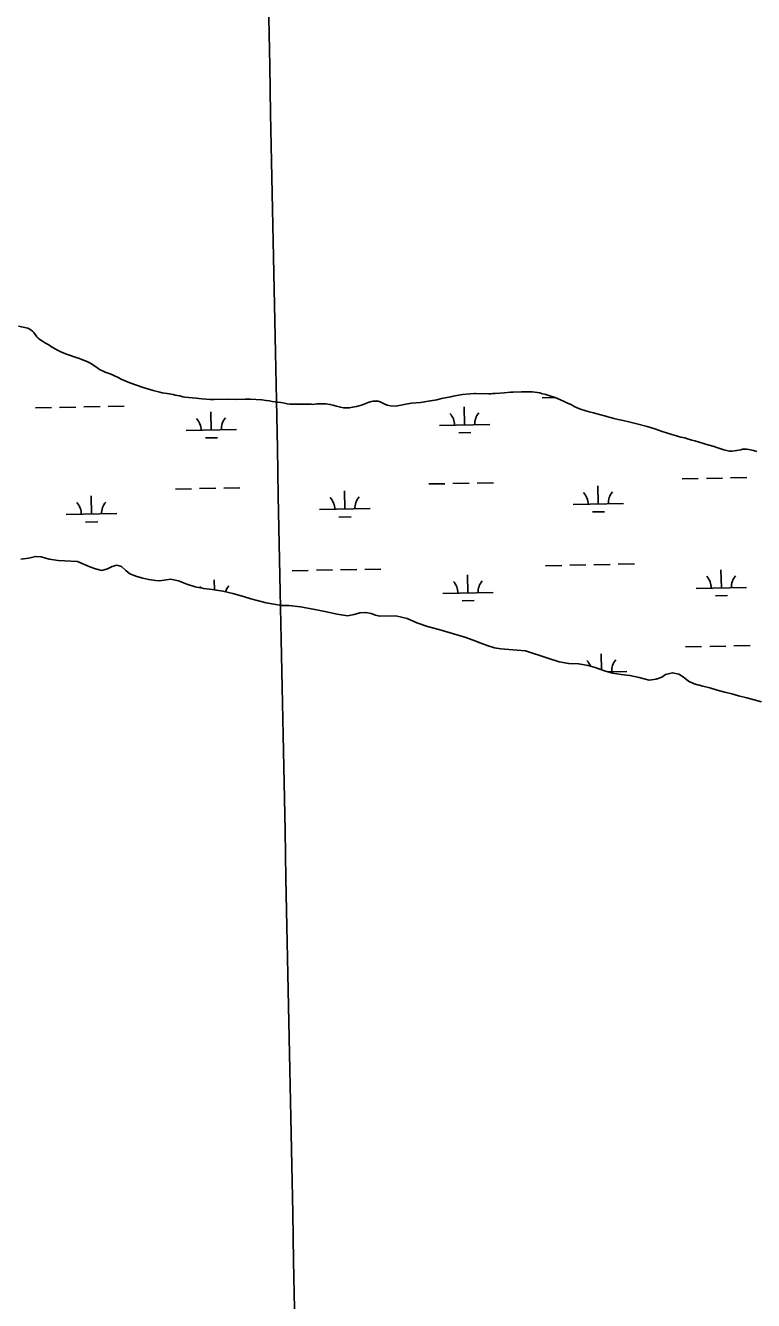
# Model space of a CAD drawing. Extents: x 3989314 to 4027622, y 243956 to 270014.
# Drawn here: x 4014226 to 4015668, y 256366 to 258891 of the extents above; entities that cross this region are included whole.
import ezdxf

# ---------------------------------------------------------------- set-up
doc = ezdxf.new("R2010")
doc.units = 0
for name, color, linetype in [('V-GRID-MAJR', 7, 'Continuous'), ('V-RIVR-EDGE', 7, 'Continuous'), ('V-WETL-SWMP', 7, 'Continuous')]:
    doc.layers.add(name, color=color, linetype=linetype)

msp = doc.modelspace()

# ---------------------------------------------------------------- linework, layer by layer
at = {"layer": 'V-GRID-MAJR'}
msp.add_spline([(4014889.957, 249819.943), (4014768.3740000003, 255876.52300000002), (4014646.73, 261936.18600000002), (4014525.085, 267995.84), (4014525.023, 267998.933)], degree=3, dxfattribs=at)
at = {"layer": 'V-RIVR-EDGE'}
for points in [[(4014212.0360000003, 258295.94400000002), (4014230.251, 258291.674), (4014233.409, 258290.592), (4014237.327, 258288.098), (4014239.664, 258286.044), (4014242.377, 258283.18300000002), (4014248.335, 258275.054), (4014250.844, 258271.999), (4014254.3680000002, 258269.71300000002)], [(4014254.3680000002, 258269.71300000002), (4014259.648, 258265.988), (4014263.38, 258263.897), (4014267.097, 258261.40600000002), (4014272.204, 258258.681), (4014275.537, 258256.6), (4014283.5810000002, 258252.002), (4014290.2430000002, 258247.84), (4014295.953, 258245.297), (4014300.674, 258242.981), (4014306.98, 258240.421), (4014328.5, 258233.074), (4014332.653, 258231.96600000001), (4014338.756, 258229.214), (4014342.906, 258227.909), (4014352.154, 258223.678), (4014355.4930000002, 258221.796), (4014366.46, 258214.73), (4014369.2, 258212.86500000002), (4014372.714, 258210.18), (4014381.168, 258205.97100000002), (4014383.923, 258204.701), (4014393.792, 258201.25100000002), (4014401.083, 258198.269), (4014409.543, 258194.257), (4014415.438, 258191.113), (4014424.887, 258186.87600000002), (4014432.571, 258183.68300000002), (4014458.616, 258174.22100000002), (4014478.9790000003, 258168.30000000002), (4014492.037, 258164.964), (4014496.596, 258164.047), (4014506.318, 258162.592), (4014510.876, 258161.673), (4014518.022, 258160.68600000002), (4014522.376, 258159.574), (4014531.489, 258157.737), (4014537.2260000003, 258156.19), (4014541.59, 258155.476), (4014563.844, 258153.288), (4014569.214, 258152.946), (4014574.772, 258152.201), (4014591.473, 258150.96), (4014599.829, 258150.538), (4014625.355, 258151.449), (4014641.6780000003, 258151.015), (4014660.6180000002, 258151.507), (4014665.793, 258151.367), (4014670.577, 258151.439), (4014693.843, 258149.823), (4014702.575, 258148.594), (4014709.3340000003, 258148.017), (4014714.2860000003, 258146.888), (4014731.751, 258144.431), (4014738.6920000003, 258143.249), (4014743.843, 258142.117), (4014749.2060000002, 258141.576), (4014757.773, 258141.545), (4014768.92, 258141.248), (4014781.2800000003, 258141.517), (4014792.0300000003, 258141.23), (4014795.208, 258140.945), (4014802.806, 258141.938), (4014807.998, 258142.399), (4014820.54, 258142.063), (4014828.875, 258140.847), (4014834.622, 258139.698), (4014841.936, 258137.511), (4014849.65, 258135.51200000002), (4014855.991, 258134.14800000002), (4014860.769, 258134.019), (4014867.753, 258134.43), (4014873.551, 258135.272), (4014881.568, 258137.052), (4014891.602, 258139.772), (4014904.281, 258144.613), (4014908.301, 258145.901), (4014913.718, 258147.34900000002), (4014920.308, 258147.972), (4014924.075, 258147.27300000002), (4014928.617, 258145.758), (4014937.667, 258141.533), (4014942.2, 258139.61800000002), (4014948.931, 258138.045), (4014958.8850000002, 258137.779), (4014962.882, 258138.27000000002), (4014972.485, 258139.80800000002), (4014982.7090000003, 258142.125), (4014986.506, 258142.62), (4014990.11, 258143.323), (4015008.075, 258144.636), (4015016.276, 258145.81100000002), (4015023.485, 258147.214), (4015028.0840000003, 258147.888), (4015040.3030000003, 258150.352), (4015049.724, 258152.492), (4015067.951, 258156.188), (4015072.563, 258157.26200000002), (4015091.372, 258160.34600000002), (4015106.758, 258162.128), (4015114.936, 258162.506)], [(4015114.936, 258162.506), (4015117.932, 258162.826), (4015143.614, 258162.142), (4015147.403, 258162.24000000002), (4015150.995, 258162.541), (4015156.1720000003, 258162.404), (4015174.1380000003, 258163.719), (4015186.323, 258164.987), (4015191.904, 258165.038), (4015208.0670000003, 258166.002), (4015212.052, 258166.095), (4015221.608, 258165.84100000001), (4015225.004, 258166.14800000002), (4015229.382, 258166.03100000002), (4015239.903, 258164.557), (4015244.6580000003, 258163.633), (4015247.823, 258162.75), (4015256.535, 258160.727), (4015264.6350000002, 258158.12), (4015274.696, 258154.464), (4015291.447, 258147.642), (4015297.734, 258144.287), (4015305.806, 258140.685), (4015308.556, 258139.219), (4015312.275, 258136.728), (4015321.929, 258132.68600000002), (4015324.889, 258131.61000000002), (4015342.287, 258126.564), (4015350.798, 258124.545), (4015359.887, 258121.712), (4015375.519, 258117.711), (4015383.617, 258115.103), (4015386.986, 258114.415), (4015391.3340000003, 258113.105), (4015399.841, 258110.88700000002), (4015409.559, 258109.23200000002), (4015421.0300000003, 258106.13700000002), (4015433.703, 258103.211), (4015456.848, 258097.016), (4015472.464, 258092.416), (4015487.068, 258087.245), (4015512.5530000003, 258079.19400000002), (4015515.523, 258078.518), (4015518.881, 258077.43300000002), (4015524.024, 258076.09900000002), (4015531.559, 258074.703), (4015537.285, 258072.759), (4015541.637, 258071.64500000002), (4015545.7860000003, 258070.33800000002), (4015551.725, 258068.987), (4015577.4050000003, 258060.731), (4015589.669, 258057.415), (4015593.021, 258056.131), (4015602.7060000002, 258053.283), (4015609.223, 258051.11800000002), (4015619.909, 258048.441), (4015624.485, 258048.122), (4015629.879, 258048.775), (4015634.2800000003, 258049.453), (4015642.497, 258051.226), (4015645.708, 258052.138), (4015649.302, 258052.441), (4015654.676, 258052.295), (4015658.449, 258051.798), (4015667.558, 258049.76200000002), (4015674.474, 258047.585)], [(4014216.843, 257834.579), (4014232.23, 257836.358), (4014245.669, 257839.787), (4014256.812, 257839.28900000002), (4014272.825, 257834.679), (4014290.4790000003, 257831.82), (4014303.41, 257831.07700000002), (4014328.68, 257830.003), (4014353.506, 257819.579), (4014364.543, 257815.102), (4014377.214, 257812.176), (4014388.0500000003, 257815.074), (4014397.542, 257820.00100000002), (4014406.774, 257822.543), (4014416.062, 257819.706), (4014424.813, 257811.703), (4014432.608, 257805.12), (4014446.4220000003, 257800.17), (4014458.484, 257796.861), (4014469.961, 257793.965), (4014483.058, 257792.021), (4014492.207, 257791.38), (4014513.215, 257794.804), (4014528.673, 257791.802), (4014545.2320000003, 257785.185), (4014562.216, 257779.553), (4014578.864, 257776.31900000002), (4014595.5530000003, 257774.681), (4014616.7800000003, 257771.324), (4014636.372, 257766.419), (4014657.929, 257760.468), (4014672.156, 257756.103), (4014702.223, 257748.131), (4014733.1580000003, 257742.72400000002), (4014747.508, 257742.939), (4014770.532, 257739.736), (4014798.889, 257734.796), (4014818.91, 257731.075), (4014843.457, 257725.24000000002), (4014863.495, 257722.117), (4014876.92, 257724.94700000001), (4014888.167, 257728.43300000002), (4014899.341, 257729.12900000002), (4014910.437, 257726.842), (4014919.3170000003, 257723.616), (4014927.626, 257721.404), (4014959.519, 257722.14800000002), (4014981.49, 257716.782), (4015000.7830000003, 257708.098), (4015022.311, 257701.149), (4015044.458, 257694.981), (4015095.853, 257679.867), (4015112.632, 257674.038), (4015127.812, 257668.05800000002), (4015142.211, 257662.692), (4015154.464, 257658.979), (4015166.957, 257656.853), (4015182.8680000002, 257655.831), (4015216.267, 257653.14800000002), (4015260.3030000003, 257638.62600000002), (4015282.61, 257630.86000000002), (4015301.646, 257627.565), (4015321.1610000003, 257627.24300000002), (4015339.9990000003, 257623.95200000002), (4015353.833, 257619.799), (4015372.382, 257613.128), (4015388.4080000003, 257608.916), (4015405.664, 257606.067), (4015422.935, 257603.812), (4015441.359, 257599.93300000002), (4015460.95, 257595.028), (4015475.148, 257597.041), (4015486.4020000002, 257600.726), (4015493.515, 257605.915), (4015507.554, 257609.526), (4015520.028, 257606.603), (4015528.4560000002, 257601.397), (4015538.788, 257592.956), (4015550.396, 257587.467), (4015567.218, 257583.23200000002), (4015581.262, 257579.472), (4015595.4790000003, 257574.71)], [(4015595.4790000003, 257574.71), (4015610.91, 257570.712), (4015624.771, 257567.554), (4015637.821, 257563.81900000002), (4015654.6410000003, 257559.586), (4015683.328, 257552.049)]]:
    msp.add_lwpolyline(points, dxfattribs=at)
at = {"layer": 'V-WETL-SWMP'}
for p, q in [((4014913.6995596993, 258147.3453348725), (4014922.7198492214, 258147.52510040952)), ((4015249.150172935, 258154.03053710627), (4015274.498596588, 258154.5357063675)), ((4014245.5334543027, 258134.02943868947), (4014277.527101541, 258134.66704074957)), ((4014293.5239251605, 258134.98584177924), (4014325.5175723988, 258135.62344383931)), ((4014341.514396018, 258135.94224486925), (4014373.5080432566, 258136.5798469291)), ((4014389.5048668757, 258136.898647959), (4014421.498514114, 258137.53625001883)), ((4014593.791541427, 258090.21780584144), (4014593.074239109, 258126.21065898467)), ((4015095.5999007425, 258100.21835504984), (4015094.8825984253, 258136.21120819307)), ((4015045.609826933, 258099.2221018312), (4015145.5899745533, 258101.2146082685)), ((4014543.801467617, 258089.2215526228), (4014643.781615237, 258091.2140590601)), ((4014582.1013873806, 258074.55076848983), (4014606.0966228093, 258075.02897003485)), ((4015083.9097466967, 258084.55131769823), (4015107.9049821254, 258085.02951924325)), ((4015526.314823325, 257993.34716113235), (4015558.308470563, 257993.9847631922)), ((4015574.305294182, 257994.30356422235), (4015606.298941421, 257994.94116628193)), ((4015622.2957650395, 257995.2599673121), (4015654.289412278, 257995.8975693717)), ((4014522.6981046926, 257973.34606271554), (4014554.6917519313, 257973.98366477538)), ((4014570.68857555, 257974.30246580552), (4014602.682222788, 257974.94006786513)), ((4014618.679046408, 257975.2588688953), (4014650.672693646, 257975.8964709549)), ((4014858.400750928, 257933.59706842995), (4014857.6834486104, 257969.58992157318)), ((4015024.5064640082, 257983.34661192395), (4015056.500111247, 257983.9842139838)), ((4015072.496934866, 257984.30301501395), (4015104.490582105, 257984.94061707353)), ((4015120.4874057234, 257985.2594181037), (4015152.4810529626, 257985.8970201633)), ((4015360.2091102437, 257943.59761763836), (4015359.4918079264, 257979.59047078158)), ((4014356.5923916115, 257923.59651922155), (4014355.8750892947, 257959.58937236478)), ((4015310.2190364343, 257942.6013644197), (4015410.1991840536, 257944.59387085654)), ((4014306.6023178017, 257922.6002660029), (4014406.582465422, 257924.59277243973)), ((4014808.4106771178, 257932.6008152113), (4014908.3908247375, 257934.59332164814)), ((4014846.710596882, 257917.9300310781), (4014870.70583231, 257918.40823262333)), ((4015348.518956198, 257927.9305802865), (4015372.514191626, 257928.40878183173)), ((4014344.9022375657, 257907.9294818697), (4014368.897472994, 257908.40768341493)), ((4014897.9417969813, 257814.2902410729), (4014929.9354442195, 257814.92784313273)), ((4015255.778743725, 257821.4215810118), (4015287.772390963, 257822.05918307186)), ((4015303.7692145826, 257822.37798410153), (4015335.762861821, 257823.0155861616)), ((4015351.75968544, 257823.33438719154), (4015383.753332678, 257823.97198925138)), ((4015399.750156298, 257824.2907902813), (4015431.743803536, 257824.92839234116)), ((4014600.094205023, 257773.96224700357), (4014599.7028098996, 257793.60170289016)), ((4014753.970384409, 257811.4210318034), (4014785.964031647, 257812.05863386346)), ((4014801.9608552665, 257812.37743489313), (4014833.9545025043, 257813.0150369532)), ((4014849.951326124, 257813.33383798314), (4014881.944973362, 257813.97144004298)), ((4015102.228471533, 257767.60939895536), (4015101.511169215, 257803.60225209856)), ((4015604.0368308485, 257777.60994816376), (4015603.3195285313, 257813.60280130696)), ((4015052.2383977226, 257766.6131457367), (4015152.2185453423, 257768.605652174)), ((4015554.046757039, 257776.6136949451), (4015654.026904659, 257778.6062013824)), ((4015090.5383174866, 257751.94236160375), (4015114.5335529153, 257752.42056314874)), ((4015592.3466768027, 257761.94291081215), (4015616.3419122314, 257762.42111235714)), ((4015628.9243358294, 257662.6510112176), (4015660.9179830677, 257663.2886132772)), ((4015366.754719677, 257615.1515031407), (4015366.120378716, 257646.98151468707)), ((4015532.9433941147, 257660.73820503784), (4015564.937041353, 257661.37580709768)), ((4015580.933864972, 257661.69460812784), (4015612.92751221, 257662.33221018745)), ((4015379.5569392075, 257611.24214390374), (4015416.8277548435, 257611.98491476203))]:
    msp.add_line(p, q, dxfattribs=at)
for points in [[(4014212.037, 258295.94400000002), (4014230.251, 258291.674), (4014233.41, 258290.593), (4014237.328, 258288.098), (4014239.664, 258286.044), (4014242.377, 258283.182), (4014248.336, 258275.055), (4014250.844, 258271.999), (4014254.369, 258269.714), (4014259.649, 258265.987), (4014263.379, 258263.896), (4014267.097, 258261.40600000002), (4014272.204, 258258.68), (4014275.5360000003, 258256.59900000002), (4014283.5810000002, 258252.002), (4014290.244, 258247.84), (4014295.954, 258245.297), (4014300.673, 258242.98), (4014306.98, 258240.421), (4014328.4990000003, 258233.074), (4014332.653, 258231.967), (4014338.756, 258229.214), (4014342.9050000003, 258227.909), (4014352.1550000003, 258223.678), (4014355.492, 258221.796), (4014366.46, 258214.73), (4014369.199, 258212.864), (4014372.714, 258210.18), (4014381.168, 258205.97100000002), (4014383.923, 258204.70200000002), (4014393.792, 258201.25100000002), (4014401.0840000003, 258198.268), (4014409.544, 258194.257), (4014415.437, 258191.112), (4014424.886, 258186.875), (4014432.571, 258183.682), (4014458.616, 258174.222), (4014478.978, 258168.301), (4014492.037, 258164.964), (4014496.595, 258164.046), (4014506.318, 258162.592), (4014510.876, 258161.673), (4014518.021, 258160.68600000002), (4014522.375, 258159.574), (4014531.49, 258157.737), (4014537.2260000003, 258156.19), (4014541.59, 258155.476), (4014563.844, 258153.28900000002), (4014569.214, 258152.946), (4014574.772, 258152.201), (4014591.474, 258150.959), (4014599.83, 258150.537), (4014625.355, 258151.45), (4014641.679, 258151.015), (4014660.6180000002, 258151.506), (4014665.794, 258151.36800000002), (4014670.578, 258151.44), (4014693.843, 258149.824), (4014702.576, 258148.595), (4014709.3340000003, 258148.016), (4014714.285, 258146.888), (4014731.751, 258144.431), (4014738.6920000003, 258143.25), (4014743.842, 258142.116), (4014749.2060000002, 258141.575), (4014757.772, 258141.546), (4014768.92, 258141.249), (4014781.279, 258141.517), (4014792.029, 258141.23), (4014795.2090000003, 258140.946), (4014802.806, 258141.939), (4014807.998, 258142.399), (4014820.54, 258142.064), (4014828.875, 258140.84600000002)], [(4014828.875, 258140.84600000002), (4014834.622, 258139.69700000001), (4014841.935, 258137.51), (4014849.651, 258135.511), (4014855.99, 258134.147), (4014860.768, 258134.019), (4014867.752, 258134.431), (4014873.551, 258135.272), (4014881.568, 258137.051), (4014891.6010000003, 258139.772), (4014904.281, 258144.614), (4014908.3000000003, 258145.901), (4014913.717, 258147.35), (4014920.308, 258147.972), (4014924.075, 258147.274), (4014928.617, 258145.758), (4014937.668, 258141.532), (4014942.199, 258139.619), (4014948.931, 258138.045), (4014958.8850000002, 258137.779), (4014962.882, 258138.27000000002), (4014972.486, 258139.80800000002), (4014982.708, 258142.125), (4014986.506, 258142.621), (4014990.111, 258143.32200000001), (4015008.076, 258144.636), (4015016.275, 258145.812), (4015023.485, 258147.214), (4015028.085, 258147.888), (4015040.3030000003, 258150.352), (4015049.723, 258152.491), (4015067.951, 258156.189), (4015072.562, 258157.26200000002), (4015091.3710000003, 258160.34600000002), (4015106.758, 258162.128), (4015114.936, 258162.507), (4015117.933, 258162.826), (4015143.614, 258162.141), (4015147.4020000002, 258162.24000000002), (4015150.9960000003, 258162.54200000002), (4015156.1720000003, 258162.404), (4015174.137, 258163.718), (4015186.324, 258164.987), (4015191.903, 258165.038), (4015208.066, 258166.002), (4015212.0530000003, 258166.095), (4015221.608, 258165.84), (4015225.003, 258166.14800000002), (4015229.383, 258166.03100000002), (4015239.903, 258164.556), (4015244.659, 258163.632), (4015247.823, 258162.75100000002), (4015256.535, 258160.726), (4015264.634, 258158.119), (4015274.696, 258154.464), (4015291.448, 258147.642), (4015297.734, 258144.287), (4015305.806, 258140.68600000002), (4015308.556, 258139.218), (4015312.275, 258136.728), (4015321.929, 258132.685), (4015324.889, 258131.61000000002), (4015342.2860000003, 258126.565), (4015350.798, 258124.545), (4015359.887, 258121.71300000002), (4015375.519, 258117.71), (4015383.617, 258115.104), (4015386.986, 258114.416), (4015391.3340000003, 258113.105), (4015399.841, 258110.886), (4015409.559, 258109.23200000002), (4015421.031, 258106.138), (4015433.703, 258103.21), (4015456.847, 258097.015), (4015472.463, 258092.415), (4015487.068, 258087.245), (4015512.5530000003, 258079.19400000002), (4015515.523, 258078.517), (4015518.881, 258077.432), (4015524.025, 258076.09900000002), (4015531.558, 258074.703), (4015537.284, 258072.758), (4015541.637, 258071.64500000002), (4015545.7860000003, 258070.339), (4015551.7260000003, 258068.986), (4015577.4050000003, 258060.731), (4015589.668, 258057.416), (4015593.021, 258056.131), (4015602.707, 258053.283), (4015609.223, 258051.117), (4015619.91, 258048.442), (4015624.484, 258048.121), (4015629.88, 258048.774), (4015634.281, 258049.453), (4015642.4960000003, 258051.227), (4015645.708, 258052.13700000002), (4015649.302, 258052.44), (4015654.677, 258052.296), (4015658.449, 258051.797), (4015667.559, 258049.76200000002), (4015674.474, 258047.585)], [(4015339.9990000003, 257623.95200000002), (4015321.1610000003, 257627.24300000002), (4015301.646, 257627.564), (4015282.609, 257630.861), (4015260.304, 257638.627), (4015216.2660000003, 257653.14800000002), (4015182.869, 257655.832), (4015166.958, 257656.853), (4015154.464, 257658.979), (4015142.2120000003, 257662.692), (4015127.812, 257668.057), (4015112.631, 257674.03900000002), (4015095.853, 257679.866), (4015044.4590000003, 257694.981), (4015022.311, 257701.15), (4015000.782, 257708.09900000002), (4014981.49, 257716.78100000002), (4014959.519, 257722.147), (4014927.625, 257721.404), (4014919.3170000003, 257723.617), (4014910.438, 257726.842), (4014899.342, 257729.13), (4014888.168, 257728.432), (4014876.919, 257724.94700000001), (4014863.495, 257722.117), (4014843.458, 257725.241), (4014818.91, 257731.075), (4014798.8880000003, 257734.796), (4014770.532, 257739.73500000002), (4014747.508, 257742.939), (4014733.1580000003, 257742.723), (4014702.224, 257748.13), (4014672.156, 257756.103), (4014657.9280000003, 257760.467), (4014636.372, 257766.42), (4014616.7800000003, 257771.325), (4014595.5530000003, 257774.68), (4014578.863, 257776.32), (4014562.215, 257779.553), (4014545.2320000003, 257785.185), (4014528.674, 257791.802), (4014513.215, 257794.804), (4014492.2060000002, 257791.38), (4014483.059, 257792.022), (4014469.9620000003, 257793.965), (4014458.485, 257796.861), (4014446.421, 257800.17), (4014432.6070000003, 257805.121), (4014424.8140000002, 257811.703), (4014416.063, 257819.706), (4014406.775, 257822.543), (4014397.543, 257820), (4014388.049, 257815.074), (4014377.214, 257812.17500000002), (4014364.542, 257815.103), (4014353.505, 257819.58000000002), (4014328.681, 257830.00400000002), (4014303.409, 257831.076), (4014290.4790000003, 257831.81900000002), (4014272.825, 257834.68), (4014256.812, 257839.29), (4014245.669, 257839.786), (4014232.23, 257836.359), (4014216.842, 257834.578)], [(4015683.328, 257552.048), (4015654.642, 257559.586), (4015637.821, 257563.81900000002), (4015624.772, 257567.554), (4015610.9110000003, 257570.712), (4015595.4790000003, 257574.71), (4015581.262, 257579.47100000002), (4015567.218, 257583.23200000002), (4015550.397, 257587.46600000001), (4015538.789, 257592.95500000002), (4015528.4560000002, 257601.39800000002), (4015520.028, 257606.603), (4015507.555, 257609.526), (4015493.514, 257605.915), (4015486.403, 257600.726), (4015475.148, 257597.04200000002), (4015460.95, 257595.029), (4015441.358, 257599.934), (4015422.935, 257603.812), (4015405.663, 257606.066), (4015388.407, 257608.916), (4015372.382, 257613.128), (4015353.833, 257619.798), (4015339.9990000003, 257623.95200000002)]]:
    msp.add_lwpolyline(points, dxfattribs=at)
for centre, radius, start, end in [((4015040.3584711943, 258099.5923449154), 35.24628790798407, 0.3698775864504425, 41.913535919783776), ((4015150.822409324, 258101.793783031), 35.246287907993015, 140.36987458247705, 181.91353291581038), ((4014538.550111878, 258089.591795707), 35.24628790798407, 0.3698775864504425, 41.913535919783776), ((4014649.0140500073, 258091.7932338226), 35.246287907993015, 140.36987458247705, 181.91353291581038), ((4015304.9676806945, 257942.97160750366), 35.24628790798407, 0.3698775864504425, 41.913535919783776), ((4015415.431618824, 257945.1730456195), 35.246287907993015, 140.36987458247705, 181.91353291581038), ((4014301.3509620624, 257922.97050908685), 35.24628790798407, 0.3698775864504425, 41.913535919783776), ((4014411.8149001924, 257925.17194720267), 35.246287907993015, 140.36987458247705, 181.91353291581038), ((4014803.159321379, 257932.97105829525), 35.24628790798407, 0.3698775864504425, 41.913535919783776), ((4014913.623259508, 257935.17249641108), 35.246287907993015, 140.36987458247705, 181.91353291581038), ((4015046.9870419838, 257766.9833888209), 35.24628790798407, 0.3698775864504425, 41.913535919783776), ((4015157.450980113, 257769.1848269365), 35.246287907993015, 140.36987458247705, 181.91353291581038), ((4015548.7954013, 257776.9839380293), 35.24628790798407, 0.3698775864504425, 41.913535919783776), ((4015659.2593394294, 257779.1853761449), 35.246287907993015, 140.36987458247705, 181.91353291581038), ((4014545.1786826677, 257756.9828396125), 35.24628790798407, 35.127035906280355, 41.91353591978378), ((4014655.6426207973, 257759.18427772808), 35.246287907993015, 140.36987458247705, 162.13946636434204), ((4015311.596251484, 257610.36265140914), 35.24628790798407, 20.22900106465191, 41.91353591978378), ((4015422.060189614, 257612.564089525), 35.246287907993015, 140.36987458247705, 181.91353291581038)]:
    msp.add_arc(centre, radius, start, end, dxfattribs=at)

doc.saveas('drawing.dxf')
